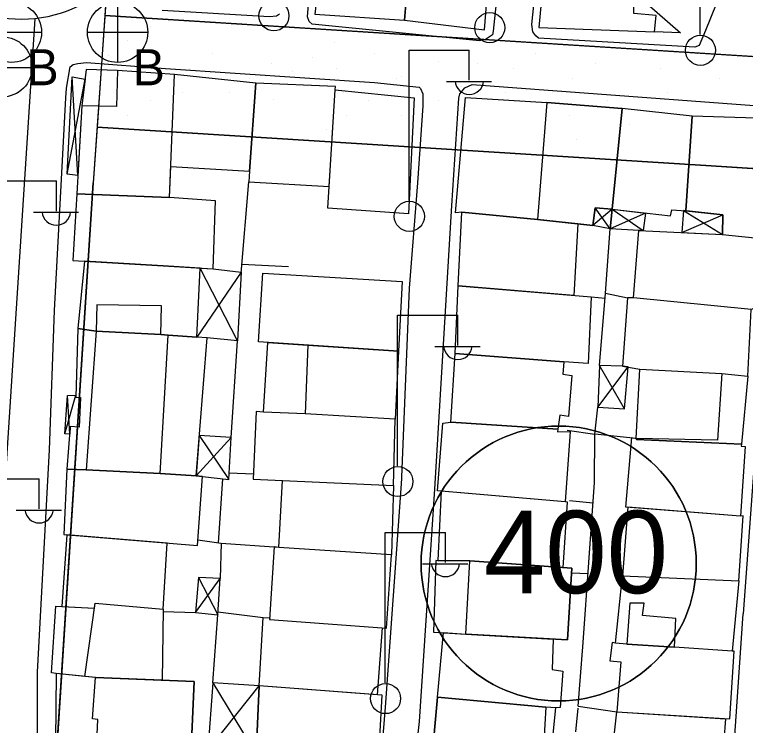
# Model space of a CAD drawing. Extents: x 417997 to 421451, y 4451742 to 4455216.
# Drawn here: x 419832.6 to 419917.6, y 4453147.6 to 4453230.3 of the extents above; entities that cross this region are included whole.
import ezdxf

# ---------------------------------------------------------------- set-up
doc = ezdxf.new("R2010")
doc.units = 0
for name, color, linetype in [('ADA', 7, 'Continuous'), ('ADAKENARI', 7, 'Continuous'), ('B_Mesken', 7, 'Continuous'), ('B_Sundurma', 7, 'Continuous'), ('B_Teras', 7, 'Continuous'), ('Default', 7, 'Continuous'), ('KALDIRIM', 7, 'Continuous'), ('KD_DAIRE', 7, 'Continuous'), ('PL_AYA_PARK_DINLENME', 7, 'Continuous'), ('PL_SAY_KULTUR_TESIS', 7, 'Continuous'), ('PL_TİCK', 7, 'Continuous'), ('S_Elektrik_Diregi', 7, 'Continuous'), ('S_Rogar_Kapagi', 7, 'Continuous'), ('S_Rogar_Kapagi_Buski', 7, 'Continuous'), ('Sinir_Duvar_tek_tarafa_ait', 7, 'Continuous'), ('SM_TAKS', 7, 'Continuous'), ('TR_PARKALANI', 7, 'Continuous'), ('TR_TİCK', 7, 'Continuous'), ('Yol_Sose', 7, 'Continuous')]:
    doc.layers.add(name, color=color, linetype=linetype)

# ---------------------------------------------------------------- blocks, each defined once
blk = doc.blocks.new('POINT_DISPLAY')
at = {"layer": 'Default'}
blk.add_line((0, 0), (0, 0), dxfattribs=at)

msp = doc.modelspace()

# ---------------------------------------------------------------- linework, layer by layer
at = {"layer": 'ADA'}
for p, q in [((419962.318, 4453222.627), (419843.125, 4453230.183)), ((419962.318, 4453222.627), (419843.125, 4453230.183)), ((419842.227, 4453217.214), (419913.004, 4453212.727)), ((419842.227, 4453217.214), (419913.004, 4453212.727)), ((419913.004, 4453212.727), (419929.97, 4453211.652)), ((419913.004, 4453212.727), (419929.97, 4453211.652))]:
    msp.add_line(p, q, dxfattribs=at)
at = {"layer": 'ADAKENARI'}
for p in [(419843.573, 4453236.663), (419843.573, 4453236.663), (419834.027, 4453089.798), (419834.027, 4453089.798)]:
    msp.add_line(p, (419841.779, 4453210.729), dxfattribs=at)
at = {"layer": 'B_Mesken'}
for points in [[(419879.014, 4453243.343), (419878.93, 4453241.32), (419877.956, 4453229.658), (419887.247, 4453228.521), (419888.384, 4453242.597)], [(419868.052, 4453234.715), (419867.537, 4453230.326), (419877.956, 4453229.658), (419878.93, 4453241.32), (419873.023, 4453241.831), (419868.652, 4453242.073)], [(419894.347, 4453237.139), (419893.562, 4453228.773), (419907.014, 4453228.285), (419907.208, 4453230.193), (419904.637, 4453230.431), (419904.57, 4453235.214)], [(419844.617, 4453223.772), (419840.96, 4453223.896), (419840.455, 4453219.688), (419839.892, 4453209.456), (419850.105, 4453209.053), (419850.634, 4453209.032), (419850.787, 4453212.617), (419859.94, 4453212.066), (419860.68, 4453222.316), (419851.244, 4453223.328)], [(419869.9, 4453221.54), (419869.928, 4453221.931), (419860.68, 4453222.316), (419859.94, 4453212.066), (419859.862, 4453210.852), (419869.218, 4453210.302)], [(419869.065, 4453207.794), (419869.9, 4453221.54), (419879.1, 4453220.599), (419878.44, 4453207.127)], [(419884.61, 4453207.318), (419883.896, 4453207.25), (419885.058, 4453220.646), (419894.504, 4453220.069), (419903.256, 4453219.359), (419902.091, 4453207.674), (419900.123, 4453207.803), (419899.851, 4453205.745), (419898.12, 4453205.935), (419893.435, 4453206.45)], [(419902.091, 4453207.674), (419908.886, 4453206.869), (419909.044, 4453207.589), (419910.656, 4453207.483), (419911.416, 4453218.492), (419903.256, 4453219.359)], [(419910.656, 4453207.483), (419914.956, 4453207.012), (419914.932, 4453204.72), (419919.804, 4453204.225), (419920.958, 4453214.889), (419918.83, 4453218.262), (419911.416, 4453218.492)], [(419839.892, 4453209.456), (419839.399, 4453201.691), (419849.897, 4453201.062), (419855.738, 4453200.704), (419855.98, 4453208.646), (419850.634, 4453209.032)], [(419898.12, 4453205.935), (419897.65, 4453197.635), (419884.182, 4453198.75), (419884.61, 4453207.318), (419893.435, 4453206.45)], [(419919.804, 4453204.225), (419919.202, 4453196.349), (419918.272, 4453195.996), (419904.585, 4453197.331), (419905.2, 4453205.192), (419914.932, 4453204.72)], [(419840.758, 4453201.61), (419840.004, 4453193.781), (419842.116, 4453193.489), (419849.645, 4453193.067), (419850.472, 4453192.992), (419853.811, 4453192.779), (419854.204, 4453200.798), (419849.897, 4453201.062)], [(419861.008, 4453192.217), (419861.507, 4453200.213), (419877.673, 4453199.248), (419877.267, 4453191.147)], [(419883.843, 4453190.865), (419884.182, 4453198.75), (419899.656, 4453197.469), (419899.313, 4453189.714), (419896.5, 4453189.888)], [(419904.585, 4453197.331), (419903.864, 4453197.358), (419903.311, 4453189.418), (419905.3, 4453189.066), (419914.84, 4453188.548), (419917.861, 4453188.254), (419918.272, 4453195.996)], [(419840.004, 4453193.781), (419839.765, 4453185.783), (419840.297, 4453185.762), (419840.137, 4453182.297), (419839.115, 4453182.378), (419838.73, 4453177.424), (419840.964, 4453177.324), (419849.575, 4453176.905), (419853.729, 4453176.632), (419855.03, 4453192.703), (419853.811, 4453192.779), (419850.472, 4453192.992), (419849.645, 4453193.067), (419842.116, 4453193.489)], [(419877.267, 4453191.147), (419876.884, 4453183.246), (419866.419, 4453183.844), (419861.561, 4453184.052), (419862.06, 4453192.148), (419866.74, 4453191.84)], [(419883.349, 4453182.894), (419883.843, 4453190.865), (419896.5, 4453189.888), (419896.38, 4453188.455), (419897.417, 4453188.319), (419897.031, 4453183.541), (419896.029, 4453183.695), (419895.8, 4453182.059)], [(419914.84, 4453188.548), (419917.861, 4453188.254), (419917.115, 4453180.345), (419904.911, 4453180.873), (419904.881, 4453181.001), (419905.3, 4453189.066)], [(419861.561, 4453184.052), (419860.729, 4453184.11), (419860.385, 4453176.245), (419863.762, 4453176.101), (419876.697, 4453175.529), (419876.884, 4453183.246), (419866.419, 4453183.844)], [(419895.8, 4453182.059), (419895.748, 4453181.763), (419897.211, 4453181.798), (419896.64, 4453173.603), (419881.813, 4453174.892), (419882.418, 4453182.784), (419883.349, 4453182.894)], [(419917.115, 4453180.345), (419917.08, 4453180.102), (419917.566, 4453180.054), (419917.003, 4453171.957), (419903.69, 4453173.01), (419904.367, 4453181.099), (419904.881, 4453181.001), (419904.911, 4453180.873)], [(419838.73, 4453177.424), (419838.362, 4453169.807), (419853.887, 4453168.535), (419854.494, 4453176.57), (419853.729, 4453176.632), (419849.575, 4453176.905), (419840.964, 4453177.324)], [(419863.762, 4453176.101), (419876.697, 4453175.529), (419876.439, 4453167.452), (419863.348, 4453168.311)], [(419882.239, 4453174.855), (419881.836, 4453166.795), (419885.574, 4453166.755), (419896.417, 4453165.971), (419896.92, 4453173.568), (419896.64, 4453173.603)], [(419903.915, 4453172.992), (419903.309, 4453165.01), (419916.824, 4453164.413), (419917.343, 4453171.981), (419917.003, 4453171.957)], [(419838.727, 4453169.777), (419838.128, 4453161.46), (419841.924, 4453161.268), (419842.004, 4453161.837), (419849.915, 4453161.137), (419850.381, 4453168.822)], [(419875.855, 4453158.926), (419876.439, 4453167.452), (419863.348, 4453168.311), (419862.813, 4453168.377), (419862.288, 4453159.937)], [(419885.574, 4453166.755), (419881.606, 4453166.797), (419881.339, 4453158.474), (419885.076, 4453158.245), (419896.925, 4453157.551), (419897.425, 4453165.899)], [(419903.309, 4453165.01), (419916.824, 4453164.413), (419916.066, 4453156.241), (419909.343, 4453156.7), (419903.795, 4453157.07), (419902.505, 4453157.175)], [(419837.463, 4453153.668), (419836.932, 4453153.717), (419837.44, 4453161.495), (419841.924, 4453161.268), (419842.004, 4453161.837), (419849.915, 4453161.137), (419849.792, 4453152.86), (419842.05, 4453153.169), (419840.814, 4453153.304)], [(419861.535, 4453160.172), (419862.3, 4453160.138), (419862.288, 4453159.937), (419875.379, 4453158.962), (419874.779, 4453151.165), (419861.054, 4453152.201)], [(419895.238, 4453157.649), (419895.117, 4453154.119), (419896.348, 4453153.907), (419896.075, 4453149.718), (419895.556, 4453149.678), (419894.406, 4453149.754), (419881.814, 4453150.916), (419882.483, 4453158.404), (419885.076, 4453158.245)], [(419902.086, 4453157.246), (419901.819, 4453155.125), (419903.108, 4453154.993), (419902.638, 4453149.195), (419915.762, 4453148.364), (419916.272, 4453156.24), (419916.066, 4453156.241), (419909.343, 4453156.7), (419903.795, 4453157.07), (419902.505, 4453157.175)], [(419842.05, 4453153.169), (419837.463, 4453153.668), (419837.409, 4453145.795), (419842.185, 4453145.691), (419853.17, 4453144.865), (419853.52, 4453152.711)], [(419861.054, 4453152.201), (419860.731, 4453144.285), (419861.107, 4453144.17), (419874.589, 4453143.394), (419874.958, 4453143.409), (419875.379, 4453151.12)], [(419895.556, 4453149.678), (419894.406, 4453149.754), (419881.814, 4453150.916), (419881.088, 4453143.184), (419893.932, 4453141.674), (419894.729, 4453141.609)], [(419915.262, 4453148.396), (419914.695, 4453140.685), (419901.797, 4453141.49), (419902.638, 4453149.195)]]:
    msp.add_lwpolyline(points, close=True, dxfattribs=at)
at = {"layer": 'B_Sundurma'}
for p, q in [((419838.732, 4453211.712), (419840.825, 4453222.771)), ((419840.009, 4453211.587), (419839.331, 4453223.067)), ((419902.091, 4453207.674), (419899.851, 4453205.745)), ((419901.851, 4453205.382), (419900.123, 4453207.803)), ((419905.978, 4453207.214), (419901.851, 4453205.382)), ((419902.091, 4453207.674), (419905.705, 4453205.168)), ((419910.195, 4453204.95), (419914.956, 4453207.012)), ((419910.408, 4453207.5), (419914.932, 4453204.72)), ((419858.974, 4453200.341), (419853.811, 4453192.779)), ((419858.54, 4453192.354), (419854.204, 4453200.798)), ((419900.432, 4453184.619), (419903.96, 4453189.303)), ((419903.519, 4453184.424), (419900.629, 4453189.478)), ((419838.48, 4453181.545), (419839.771, 4453186.009)), ((419839.045, 4453181.474), (419838.776, 4453185.991)), ((419853.729, 4453176.632), (419857.811, 4453181.087)), ((419854.11, 4453181.344), (419857.533, 4453176.219)), ((419853.655, 4453160.74), (419856.54, 4453164.715)), ((419854.007, 4453164.827), (419856.259, 4453160.487)), ((419855.11, 4453144.752), (419861.054, 4453152.201)), ((419855.669, 4453152.55), (419860.731, 4453144.285))]:
    msp.add_line(p, q, dxfattribs=at)
for points in [[(419840.009, 4453211.587), (419838.732, 4453211.712), (419839.331, 4453223.067), (419840.825, 4453222.771), (419840.455, 4453219.688)], [(419902.091, 4453207.674), (419901.851, 4453205.382), (419899.851, 4453205.745), (419900.123, 4453207.803)], [(419902.091, 4453207.674), (419905.978, 4453207.214), (419905.705, 4453205.168), (419905.2, 4453205.192), (419901.851, 4453205.382)], [(419910.408, 4453207.5), (419910.195, 4453204.95), (419914.932, 4453204.72), (419914.956, 4453207.012)], [(419855.738, 4453200.704), (419858.974, 4453200.341), (419858.54, 4453192.354), (419855.03, 4453192.703), (419853.811, 4453192.779), (419854.204, 4453200.798)], [(419900.432, 4453184.619), (419903.519, 4453184.424), (419903.96, 4453189.303), (419903.311, 4453189.418), (419900.629, 4453189.478)], [(419839.045, 4453181.474), (419838.48, 4453181.545), (419838.776, 4453185.991), (419839.771, 4453186.009), (419839.765, 4453185.783), (419840.297, 4453185.762), (419840.137, 4453182.297), (419839.115, 4453182.378)], [(419854.11, 4453181.344), (419853.729, 4453176.632), (419854.494, 4453176.57), (419857.533, 4453176.219), (419857.811, 4453181.087)], [(419854.007, 4453164.827), (419853.655, 4453160.74), (419856.259, 4453160.487), (419856.54, 4453164.715)], [(419855.669, 4453152.55), (419855.11, 4453144.752), (419860.731, 4453144.285), (419861.054, 4453152.201)]]:
    msp.add_lwpolyline(points, close=True, dxfattribs=at)
at = {"layer": 'B_Teras'}
for points in [[(419840.455, 4453219.688), (419839.892, 4453209.456), (419850.634, 4453209.032), (419851.244, 4453223.328), (419844.617, 4453223.772), (419844.477, 4453219.619)], [(419893.435, 4453206.45), (419899.851, 4453205.745), (419900.123, 4453207.803), (419902.091, 4453207.674), (419903.256, 4453219.359), (419894.504, 4453220.069)], [(419842.193, 4453196.541), (419842.116, 4453193.489), (419849.645, 4453193.067), (419849.703, 4453196.432)], [(419842.116, 4453193.489), (419840.964, 4453177.324), (419849.575, 4453176.905), (419850.472, 4453192.992), (419849.645, 4453193.067)], [(419866.74, 4453191.84), (419866.419, 4453183.844), (419861.561, 4453184.052), (419862.06, 4453192.148)], [(419904.881, 4453181.001), (419905.3, 4453189.066), (419914.84, 4453188.548), (419914.341, 4453180.793)], [(419885.076, 4453158.245), (419885.574, 4453166.755), (419897.425, 4453165.899), (419896.925, 4453157.551)], [(419840.814, 4453153.304), (419842.004, 4453161.837), (419849.915, 4453161.137), (419849.792, 4453152.86), (419842.05, 4453153.169)], [(419904.139, 4453161.816), (419903.795, 4453157.07), (419909.343, 4453156.7), (419909.496, 4453160.06), (419905.63, 4453160.388), (419905.81, 4453161.815)], [(419842.185, 4453145.691), (419842.327, 4453148.305), (419841.708, 4453148.366), (419842.05, 4453153.169), (419853.52, 4453152.711), (419853.17, 4453144.865)], [(419881.814, 4453150.916), (419894.406, 4453149.754), (419893.932, 4453141.674), (419881.088, 4453143.184)]]:
    msp.add_lwpolyline(points, close=True, dxfattribs=at)
at = {"layer": 'KALDIRIM'}
msp.add_line((419834.985, 4453229.812), (419821.75, 4453024.849), dxfattribs=at)
msp.add_line((419834.985, 4453229.812), (419821.75, 4453024.849), dxfattribs=at)
at = {"layer": 'KD_DAIRE'}
msp.add_circle((419833.471, 4453244.736), 15, dxfattribs=at)
msp.add_circle((419833.471, 4453244.736), 15, dxfattribs=at)
at = {"layer": 'PL_AYA_PARK_DINLENME'}
msp.add_lwpolyline([(419921.488, 4453212.19), (419929.97, 4453211.652), (419961.344, 4453209.663), (419962.318, 4453222.627), (419843.125, 4453230.183), (419842.227, 4453217.214), (419913.004, 4453212.727), (419921.488, 4453212.19)], dxfattribs=at)
msp.add_lwpolyline([(419921.488, 4453212.19), (419929.97, 4453211.652), (419961.344, 4453209.663), (419962.318, 4453222.627), (419843.125, 4453230.183), (419842.227, 4453217.214), (419913.004, 4453212.727), (419921.488, 4453212.19)], dxfattribs=at)
at = {"layer": 'PL_SAY_KULTUR_TESIS'}
msp.add_lwpolyline([(419927.111, 4453282.911), (419844.657, 4453286.626), (419843.573, 4453236.663), (419843.125, 4453230.183), (419922.769, 4453225.134), (419927.111, 4453282.911)], dxfattribs=at)
msp.add_lwpolyline([(419927.111, 4453282.911), (419844.657, 4453286.626), (419843.573, 4453236.663), (419843.125, 4453230.183), (419922.769, 4453225.134), (419927.111, 4453282.911)], dxfattribs=at)
at = {"layer": 'PL_TİCK'}
msp.add_lwpolyline([(419921.488, 4453212.19), (419913.004, 4453212.727), (419842.227, 4453217.214), (419841.779, 4453210.729), (419834.027, 4453089.798), (419833.483, 4453081.316), (419912.691, 4453076.44), (419951.154, 4453074.072), (419955.416, 4453130.78), (419960.857, 4453203.181), (419961.344, 4453209.663), (419929.97, 4453211.652), (419921.488, 4453212.19)], dxfattribs=at)
msp.add_lwpolyline([(419921.488, 4453212.19), (419913.004, 4453212.727), (419842.227, 4453217.214), (419841.779, 4453210.729), (419834.027, 4453089.798), (419833.483, 4453081.316), (419912.691, 4453076.44), (419951.154, 4453074.072), (419955.416, 4453130.78), (419960.857, 4453203.181), (419961.344, 4453209.663), (419929.97, 4453211.652), (419921.488, 4453212.19)], dxfattribs=at)
at = {"layer": 'S_Elektrik_Diregi'}
for p, q in [((419912.324, 4453227.974), (419912.324, 4453245.474)), ((419878.491, 4453208.66), (419878.491, 4453226.16)), ((419878.491, 4453226.16), (419885.491, 4453226.16)), ((419885.491, 4453222.66), (419885.491, 4453226.16)), ((419882.831, 4453222.52), (419888.081, 4453222.52)), ((419830.496, 4453210.94), (419837.496, 4453210.94)), ((419837.496, 4453207.44), (419837.496, 4453210.94)), ((419834.836, 4453207.3), (419840.086, 4453207.3)), ((419877.159, 4453177.812), (419877.159, 4453195.312)), ((419877.159, 4453195.312), (419884.159, 4453195.312)), ((419884.159, 4453191.812), (419884.159, 4453195.312)), ((419881.499, 4453191.672), (419886.749, 4453191.672)), ((419828.493, 4453176.304), (419835.493, 4453176.304)), ((419835.493, 4453172.804), (419835.493, 4453176.304)), ((419832.833, 4453172.664), (419838.083, 4453172.664)), ((419875.722, 4453152.567), (419875.722, 4453170.067)), ((419875.722, 4453170.067), (419882.722, 4453170.067)), ((419882.722, 4453166.567), (419882.722, 4453170.067)), ((419880.062, 4453166.427), (419885.312, 4453166.427))]:
    msp.add_line(p, q, dxfattribs=at)
for centre in [(419862.778, 4453230.148), (419887.876, 4453228.77), (419912.36, 4453226.138), (419878.527, 4453206.824), (419877.195, 4453175.977), (419875.758, 4453150.732)]:
    msp.add_circle(centre, 1.75, dxfattribs=at)
for centre in [(419885.492, 4453222.673), (419837.496, 4453207.453), (419884.16, 4453191.825), (419835.493, 4453172.817), (419882.722, 4453166.58)]:
    msp.add_arc(centre, 1.658, 184.83843, 355.14641, dxfattribs=at)
at = {"layer": 'S_Rogar_Kapagi'}
msp.add_line((419827.679, 4453224.145), (419834.679, 4453224.145), dxfattribs=at)
msp.add_circle((419831.196, 4453224.208), 3.5, dxfattribs=at)
at = {"layer": 'S_Rogar_Kapagi_Buski'}
for p, q in [((419844.613, 4453231.734), (419844.613, 4453224.734)), ((419828.773, 4453228.234), (419835.773, 4453228.234)), ((419841.113, 4453228.234), (419848.113, 4453228.234))]:
    msp.add_line(p, q, dxfattribs=at)
for centre in [(419832.273, 4453228.234), (419844.613, 4453228.234)]:
    msp.add_circle(centre, 3.5, dxfattribs=at)
at = {"layer": 'Sinir_Duvar_tek_tarafa_ait'}
for points in [[(419904.602, 4453232.957), (419910.024, 4453228.156), (419907.014, 4453228.285)], [(419858.967, 4453200.21), (419859.862, 4453210.852)], [(419901.342, 4453197.877), (419901.851, 4453205.382)], [(419859.055, 4453201.262), (419864.478, 4453200.986)], [(419900.629, 4453189.478), (419901.342, 4453197.877), (419903.864, 4453197.358)], [(419899.656, 4453197.469), (419901.294, 4453197.315)], [(419857.811, 4453181.087), (419858.54, 4453192.354)], [(419904.881, 4453181.001), (419900.09, 4453181.472), (419900.432, 4453184.619)], [(419896.866, 4453181.949), (419900.09, 4453181.472)], [(419900.029, 4453175.879), (419900.09, 4453181.472)], [(419857.578, 4453177.009), (419860.412, 4453176.867)], [(419856.325, 4453168.844), (419856.86, 4453176.297)], [(419898.735, 4453157.258), (419900.029, 4453175.879)], [(419897.149, 4453173.785), (419899.863, 4453173.497)], [(419853.937, 4453169.193), (419856.637, 4453168.799), (419856.54, 4453164.715)], [(419856.637, 4453168.799), (419863.35, 4453168.35)], [(419899.323, 4453165.245), (419897.391, 4453165.336)], [(419849.911, 4453160.855), (419853.655, 4453160.74)], [(419855.669, 4453152.55), (419856.259, 4453160.487)], [(419856.283, 4453160.835), (419861.535, 4453160.172)], [(419898.16, 4453149.868), (419898.735, 4453157.258)], [(419897.879, 4453146.871), (419898.148, 4453149.606)], [(419898.16, 4453149.868), (419902.638, 4453149.195)]]:
    msp.add_lwpolyline(points, dxfattribs=at)
at = {"layer": 'SM_TAKS'}
msp.add_circle((419895.885, 4453166.445), 15.988, dxfattribs=at)
msp.add_circle((419895.885, 4453166.445), 15.988, dxfattribs=at)
at = {"layer": 'TR_TİCK'}
msp.add_lwpolyline([(419912.691, 4453076.44), (419951.154, 4453074.072), (419955.416, 4453130.78), (419960.857, 4453203.181), (419961.344, 4453209.663), (419929.97, 4453211.652), (419921.488, 4453212.19), (419913.004, 4453212.727), (419842.227, 4453217.214), (419841.779, 4453210.729), (419834.027, 4453089.798), (419833.483, 4453081.316), (419912.691, 4453076.44)], dxfattribs=at)
msp.add_lwpolyline([(419912.691, 4453076.44), (419951.154, 4453074.072), (419955.416, 4453130.78), (419960.857, 4453203.181), (419961.344, 4453209.663), (419929.97, 4453211.652), (419921.488, 4453212.19), (419913.004, 4453212.727), (419842.227, 4453217.214), (419841.779, 4453210.729), (419834.027, 4453089.798), (419833.483, 4453081.316), (419912.691, 4453076.44)], dxfattribs=at)
for start, end in [(0, 180), (0, 180), (180, 0), (180, 0)]:
    msp.add_arc((419895.885, 4453166.445), 15.988, start, end, dxfattribs=at)
at = {"layer": 'Yol_Sose'}
for points in [[(419889.702, 4453241.929), (419888.26, 4453228.36), (419888.176, 4453227.929), (419887.383, 4453227.388), (419886.672, 4453227.244), (419867.245, 4453229.188), (419866.898, 4453229.477), (419866.699, 4453230.042), (419868.006, 4453246.579)], [(419914.862, 4453233.184), (419912.965, 4453228.459), (419912.231, 4453226.7), (419911.705, 4453226.508), (419893.544, 4453227.535), (419893.225, 4453227.836), (419892.882, 4453228.282), (419892.771, 4453229.134), (419894.387, 4453244.836)], [(419863.445, 4453230.339), (419863.09, 4453230.117), (419862.273, 4453230.027), (419849.806, 4453230.748)], [(419877.569, 4453175.7), (419875.729, 4453149.751), (419873.902, 4453127.219), (419873.595, 4453126.517), (419873.229, 4453126.235), (419850.161, 4453127.692), (419836.511, 4453128.621), (419835.793, 4453128.852), (419835.397, 4453129.416), (419835.29, 4453130.908), (419835.293, 4453153.804), (419836.685, 4453179.668), (419837.27, 4453195.886), (419838.597, 4453220.609), (419838.668, 4453221.728), (419839.113, 4453224.212), (419839.445, 4453224.497), (419839.99, 4453224.618), (419841.004, 4453224.735), (419850.197, 4453224.003), (419874.47, 4453222.385)], [(419874.47, 4453222.385), (419879.667, 4453221.86), (419879.832, 4453221.693), (419880.08, 4453221.057), (419880.085, 4453219.667), (419879.475, 4453210.71), (419878.516, 4453198.487), (419877.558, 4453175.551)], [(419916.061, 4453141.863), (419914.405, 4453124.122), (419914.064, 4453123.702), (419913.357, 4453123.605), (419912.486, 4453123.58), (419884.692, 4453124.676), (419877.906, 4453125.254), (419877.5, 4453125.477), (419877.23, 4453125.992), (419879.703, 4453148.054), (419881.498, 4453175.094), (419883.448, 4453208.085), (419884.264, 4453220.586), (419884.385, 4453221.061), (419884.972, 4453221.778), (419885.814, 4453222.173), (419918.622, 4453219.717)], [(419918.791, 4453180.682), (419917.337, 4453160.574)], [(419916.061, 4453141.863), (419917.337, 4453160.574)]]:
    msp.add_lwpolyline(points, dxfattribs=at)

# ---------------------------------------------------------------- block references
at = {"layer": 'TR_PARKALANI', "xscale": 0.1, "yscale": 0.10000000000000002}
for p in [(419848.436, 4453228.929), (419848.436, 4453228.929), (419845.803, 4453227.236), (419845.803, 4453227.236), (419869.871, 4453227.048), (419869.871, 4453227.048), (419855.632, 4453225.728), (419855.632, 4453225.728), (419874.435, 4453225.728), (419874.435, 4453225.728), (419893.239, 4453225.728), (419893.239, 4453225.728), (419912.042, 4453225.728), (419912.042, 4453225.728), (419843.504, 4453225.54), (419843.504, 4453225.54), (419867.239, 4453225.356), (419867.239, 4453225.356), (419848.812, 4453224.604), (419848.812, 4453224.604), (419852.999, 4453224.036), (419852.999, 4453224.036), (419862.538, 4453224.604), (419862.538, 4453224.604), (419870.11, 4453224.036), (419870.11, 4453224.036), (419881.957, 4453224.788), (419881.957, 4453224.788), (419886.418, 4453224.604), (419886.418, 4453224.604), (419890.606, 4453224.036), (419890.606, 4453224.036), (419900.145, 4453224.604), (419900.145, 4453224.604), (419907.717, 4453224.036), (419907.717, 4453224.036), (419864.94, 4453223.66), (419864.94, 4453223.66), (419859.906, 4453222.911), (419859.906, 4453222.911), (419877.017, 4453222.911), (419877.017, 4453222.911), (419877.632, 4453223.096), (419877.632, 4453223.096), (419897.512, 4453222.911), (419897.512, 4453222.911), (419914.624, 4453222.911), (419914.624, 4453222.911), (419865.359, 4453222.159), (419865.359, 4453222.159), (419884.538, 4453221.971), (419884.538, 4453221.971), (419852.119, 4453221.212), (419852.119, 4453221.212), (419857.606, 4453221.215), (419857.606, 4453221.215), (419870.922, 4453221.212), (419870.922, 4453221.212), (419889.726, 4453221.212), (419889.726, 4453221.212), (419895.213, 4453221.215), (419895.213, 4453221.215), (419908.529, 4453221.212), (419908.529, 4453221.212), (419848.436, 4453220.279), (419848.436, 4453220.279), (419862.726, 4453220.467), (419862.726, 4453220.467), (419873.82, 4453220.279), (419873.82, 4453220.279), (419878.444, 4453220.272), (419878.444, 4453220.272), (419881.957, 4453220.275), (419881.957, 4453220.275), (419901.512, 4453220.275), (419901.512, 4453220.275), (419845.803, 4453218.587), (419845.803, 4453218.587), (419860.427, 4453218.771), (419860.427, 4453218.771), (419871.188, 4453218.587), (419871.188, 4453218.587), (419877.632, 4453218.583), (419877.632, 4453218.583), (419897.187, 4453218.583), (419897.187, 4453218.583), (419916.504, 4453218.211), (419916.504, 4453218.211), (419884.538, 4453217.458), (419884.538, 4453217.458), (419904.094, 4453217.458), (419904.094, 4453217.458), (419843.504, 4453216.891), (419843.504, 4453216.891), (419868.888, 4453216.891), (419868.888, 4453216.891), (419878.444, 4453215.759), (419878.444, 4453215.759), (419897.999, 4453215.759), (419897.999, 4453215.759)]:
    msp.add_blockref('POINT_DISPLAY', p, dxfattribs=at)

# ---------------------------------------------------------------- texts
at = {"layer": 'S_Rogar_Kapagi_Buski'}
for p in [(419834.02, 4453222.069), (419846.36, 4453222.069)]:
    msp.add_text('B', height=4.2, dxfattribs=at).set_placement(p)
at = {"layer": 'SM_TAKS'}
msp.add_text('400', height=9.5928, dxfattribs=at).set_placement((419887.196, 4453162.994))
msp.add_text('400', height=9.5928, dxfattribs=at).set_placement((419887.196, 4453162.994))

doc.saveas('drawing.dxf')
